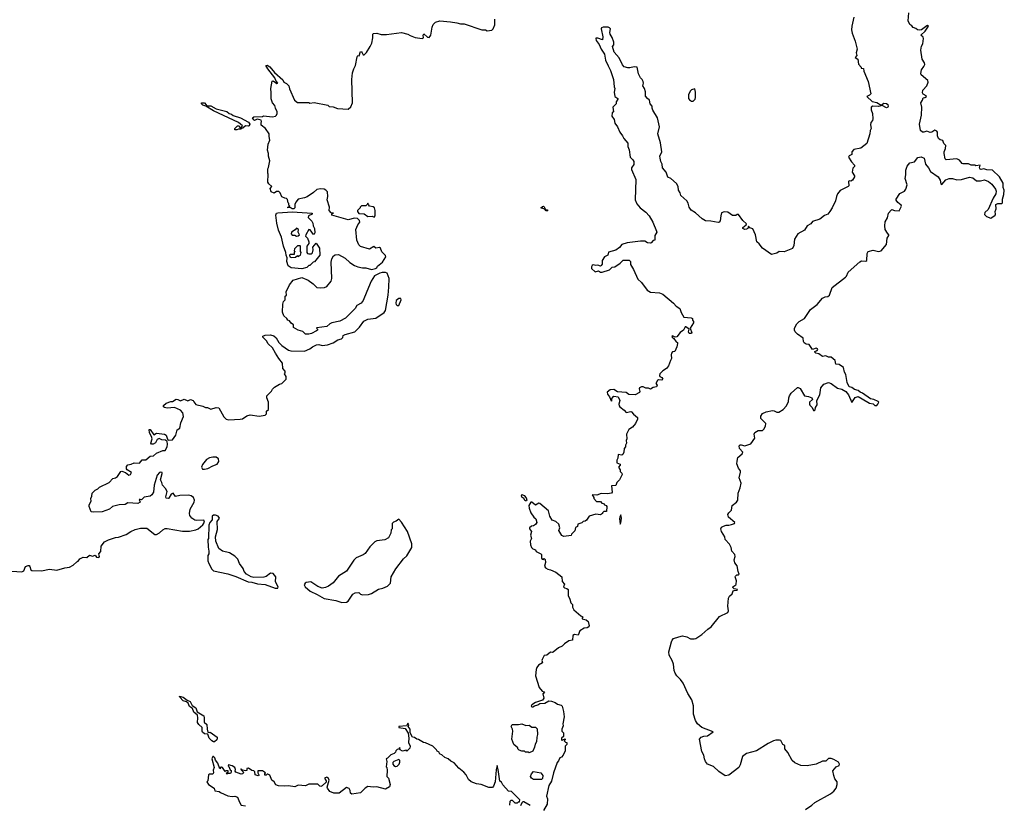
# Model space of a CAD drawing. Extents: x 2240384 to 2404287, y 351326 to 526670.
# Tile 262 of 309: x 2364840 to 2375886, y 415372 to 424188. Entities that reach past the tile are written whole.
import ezdxf

# ---------------------------------------------------------------- set-up
doc = ezdxf.new("R2010")
doc.units = 0

msp = doc.modelspace()

# ---------------------------------------------------------------- linework, layer by layer
at = {"layer": '0CON20XD'}
for points in [[(2366446, 419354), (2366472, 419355), (2366494, 419395), (2366500, 419425), (2366494, 419454), (2366475, 419468), (2366434, 419474), (2366405, 419487), (2366382, 419475), (2366365, 419440), (2366336, 419424), (2366320, 419425), (2366313, 419435), (2366326, 419486), (2366320, 419510), (2366295, 419550), (2366292, 419588), (2366305, 419588), (2366345, 419530), (2366375, 419547), (2366465, 419538), (2366485, 419526), (2366500, 419480), (2366511, 419471), (2366555, 419473), (2366590, 419525), (2366608, 419585), (2366638, 419605), (2366648, 419665), (2366677, 419735), (2366671, 419775), (2366645, 419806), (2366575, 419834), (2366495, 419830), (2366465, 419834), (2366453, 419845), (2366453, 419857), (2366484, 419886), (2366535, 419902), (2366555, 419902), (2366595, 419929), (2366615, 419926), (2366645, 419911), (2366685, 419928), (2366725, 419912), (2366756, 419926), (2366785, 419916), (2366795, 419900), (2366815, 419870), (2366895, 419851), (2366925, 419834), (2366946, 419836), (2366985, 419817), (2367045, 419837), (2367075, 419832), (2367130, 419730), (2367158, 419705), (2367185, 419696), (2367315, 419704), (2367340, 419710), (2367388, 419742), (2367425, 419754), (2367525, 419738), (2367595, 419748), (2367610, 419765), (2367610, 419795), (2367630, 419815), (2367630, 419895), (2367613, 419943), (2367612, 419968), (2367665, 420020), (2367675, 420040), (2367700, 420065), (2367753, 420097), (2367780, 420105), (2367818, 420142), (2367830, 420155), (2367830, 420185), (2367812, 420215), (2367820, 420225), (2367820, 420245), (2367792, 420275), (2367790, 420335), (2367746, 420386), (2367708, 420445), (2367678, 420505), (2367629, 420549), (2367610, 420585), (2367566, 420625), (2367566, 420635), (2367595, 420649), (2367655, 420650), (2367691, 420641), (2367716, 420616), (2367746, 420566), (2367782, 420532), (2367855, 420480), (2367881, 420471), (2368035, 420469), (2368095, 420494), (2368125, 420517), (2368171, 420539), (2368195, 420542), (2368235, 420532), (2368295, 420538), (2368357, 420563), (2368410, 420595), (2368450, 420605), (2368467, 420623), (2368470, 420645), (2368490, 420655), (2368600, 420685), (2368653, 420737), (2368702, 420805), (2368745, 420827), (2368835, 420839), (2368930, 420900), (2368944, 420925), (2368974, 421095), (2368982, 421185), (2368984, 421284), (2368963, 421343), (2368945, 421352), (2368905, 421350), (2368882, 421345), (2368822, 421315), (2368783, 421255), (2368734, 421136), (2368693, 421035), (2368670, 421005), (2368621, 420979), (2368602, 420945), (2368495, 420838), (2368430, 420805), (2368343, 420787), (2368320, 420775), (2368285, 420743), (2368175, 420730), (2368170, 420725), (2368180, 420715), (2368180, 420705), (2368170, 420695), (2368115, 420668), (2368085, 420660), (2368045, 420660), (2368017, 420687), (2367965, 420702), (2367910, 420735), (2367910, 420765), (2367884, 420784), (2367868, 420808), (2367850, 420815), (2367836, 420836), (2367802, 420865), (2367790, 420905), (2367792, 420995), (2367800, 421025), (2367817, 421043), (2367820, 421085), (2367832, 421098), (2367828, 421135), (2367866, 421214), (2367908, 421265), (2368005, 421293), (2368078, 421265), (2368132, 421225), (2368175, 421183), (2368215, 421177), (2368258, 421182), (2368285, 421192), (2368333, 421255), (2368343, 421283), (2368334, 421466), (2368342, 421505), (2368361, 421539), (2368381, 421549), (2368415, 421552), (2368491, 421511), (2368544, 421464), (2368595, 421430), (2368635, 421413), (2368685, 421403), (2368725, 421403), (2368785, 421384), (2368832, 421395), (2368845, 421403), (2368855, 421422), (2368912, 421465), (2368949, 421525), (2368942, 421542), (2368904, 421584), (2368889, 421625), (2368875, 421633), (2368835, 421622), (2368813, 421643), (2368765, 421612), (2368663, 421643), (2368645, 421660), (2368624, 421714), (2368612, 421835), (2368632, 421885), (2368657, 421915), (2368651, 421935), (2368628, 421958), (2368595, 421961), (2368525, 421940), (2368340, 421995), (2368342, 422008), (2368360, 422015), (2368335, 422020), (2368310, 422045), (2368316, 422084), (2368291, 422165), (2368297, 422205), (2368292, 422255), (2368276, 422276), (2368255, 422284), (2368215, 422291), (2368175, 422283), (2368135, 422247), (2368065, 422200), (2368035, 422188), (2367965, 422172), (2367939, 422141), (2367928, 422112), (2367927, 422075), (2367915, 422064), (2367895, 422067), (2367875, 422080), (2367850, 422075), (2367850, 422085), (2367870, 422095), (2367860, 422105), (2367860, 422125), (2367853, 422133), (2367845, 422170), (2367835, 422180), (2367813, 422183), (2367781, 422201), (2367763, 422243), (2367748, 422258), (2367720, 422260), (2367695, 422240), (2367662, 422255), (2367650, 422295), (2367670, 422315), (2367634, 422344), (2367623, 422365), (2367628, 422455), (2367622, 422465), (2367622, 422515), (2367632, 422528), (2367648, 422605), (2367630, 422655), (2367630, 422685), (2367620, 422725), (2367628, 422792), (2367648, 422835), (2367638, 422875), (2367638, 422905), (2367596, 422966), (2367550, 423005), (2367548, 423025), (2367553, 423045), (2367549, 423059), (2367505, 423070), (2367475, 423058), (2367465, 423062), (2367452, 423085), (2367465, 423098), (2367565, 423102), (2367575, 423108), (2367675, 423098), (2367710, 423105), (2367720, 423115), (2367730, 423135), (2367728, 423155), (2367708, 423195), (2367702, 423225), (2367678, 423255), (2367661, 423301), (2367663, 423367), (2367658, 423415), (2367672, 423498), (2367685, 423500), (2367725, 423470), (2367736, 423474), (2367714, 423504), (2367702, 423535), (2367625, 423636), (2367602, 423675), (2367615, 423677), (2367645, 423657), (2367697, 423595), (2367792, 423512), (2367805, 423488), (2367833, 423473), (2367860, 423445), (2367865, 423410), (2367923, 423285), (2367955, 423260), (2368085, 423258), (2368095, 423252), (2368145, 423258), (2368297, 423227), (2368313, 423213), (2368355, 423210), (2368405, 423190), (2368525, 423182), (2368555, 423210), (2368573, 423255), (2368566, 423515), (2368575, 423590), (2368587, 423635), (2368608, 423675), (2368625, 423770), (2368635, 423787), (2368647, 423783), (2368665, 423830), (2368675, 423828), (2368681, 423815), (2368695, 423792), (2368705, 423792), (2368730, 423820), (2368773, 423885), (2368790, 423925), (2368802, 423985), (2368802, 424025), (2368808, 424032), (2368845, 424038), (2368895, 424023), (2368955, 424023), (2369125, 424042), (2369195, 424026), (2369219, 424009), (2369275, 423987), (2369355, 423977), (2369372, 423985), (2369368, 424015), (2369375, 424027), (2369415, 423993), (2369432, 423988), (2369451, 424015), (2369466, 424105), (2369478, 424132), (2369505, 424160), (2369555, 424173), (2369674, 424164), (2369743, 424153), (2369785, 424140), (2369825, 424140), (2370025, 424072), (2370065, 424072), (2370085, 424062), (2370135, 424070), (2370150, 424085), (2370172, 424128), (2370172, 424195)], [(2374197, 424215), (2374175, 424115), (2374173, 424075), (2374180, 424035), (2374214, 423945), (2374234, 423855), (2374224, 423815), (2374230, 423785), (2374212, 423765), (2374244, 423745), (2374250, 423690), (2374280, 423655), (2374280, 423645), (2374305, 423640), (2374310, 423610), (2374359, 423495), (2374388, 423355), (2374375, 423339), (2374343, 423325), (2374405, 423270), (2374455, 423259), (2374505, 423230), (2374535, 423251), (2374565, 423248), (2374578, 423235), (2374584, 423215), (2374579, 423205), (2374565, 423200), (2374515, 423224), (2374476, 423214), (2374412, 423218), (2374393, 423207), (2374391, 423175), (2374409, 423135), (2374412, 423075), (2374406, 423055), (2374390, 423035), (2374386, 423006), (2374393, 422967), (2374380, 422945), (2374378, 422905), (2374345, 422798), (2374275, 422746), (2374199, 422731), (2374177, 422705), (2374175, 422673), (2374145, 422659), (2374139, 422645), (2374171, 422591), (2374207, 422555), (2374205, 422540), (2374188, 422522), (2374180, 422475), (2374204, 422435), (2374204, 422425), (2374182, 422385), (2374165, 422376), (2374145, 422378), (2374138, 422372), (2374141, 422325), (2374135, 422317), (2374045, 422269), (2374015, 422235), (2374002, 422205), (2373994, 422155), (2373956, 422075), (2373927, 422035)], [(2374781, 422499), (2374798, 422545), (2374825, 422580), (2374879, 422591), (2374915, 422643), (2374955, 422647), (2374988, 422635), (2375003, 422565), (2375036, 422526), (2375059, 422485), (2375145, 422425), (2375167, 422387), (2375174, 422345), (2375185, 422340), (2375230, 422390), (2375266, 422404), (2375304, 422406), (2375355, 422390), (2375405, 422394), (2375495, 422420), (2375532, 422412), (2375575, 422381), (2375618, 422378), (2375665, 422390), (2375710, 422370), (2375745, 422343), (2375786, 422286), (2375794, 422265), (2375792, 422235), (2375762, 422185), (2375705, 422058), (2375666, 422025), (2375665, 422000), (2375685, 421980), (2375735, 421962), (2375745, 421969), (2375782, 421995), (2375787, 422005), (2375783, 422035), (2375793, 422065), (2375790, 422115), (2375814, 422126), (2375855, 422126), (2375866, 422134), (2375866, 422175), (2375881, 422225), (2375886, 422275), (2375873, 422305), (2375872, 422355), (2375833, 422425), (2375755, 422500), (2375691, 422501), (2375655, 422513), (2375625, 422506), (2375615, 422510), (2375608, 422525), (2375616, 422556), (2375566, 422546), (2375554, 422554), (2375515, 422556), (2375485, 422570), (2375425, 422569), (2375412, 422575), (2375383, 422613), (2375355, 422626), (2375233, 422615), (2375224, 422625), (2375210, 422685), (2375210, 422705), (2375227, 422743), (2375229, 422775), (2375209, 422799), (2375195, 422832), (2375165, 422839), (2375149, 422855), (2375136, 422885), (2375136, 422925), (2375128, 422938), (2375105, 422949), (2375074, 422926), (2375055, 422920), (2375016, 422936), (2374985, 422924), (2374968, 422925), (2374946, 422946), (2374934, 423015), (2374957, 423115), (2374960, 423205), (2374948, 423255), (2374968, 423285), (2374975, 423310), (2374995, 423313), (2375013, 423325), (2375010, 423335), (2374975, 423350), (2374970, 423365), (2374972, 423395), (2375017, 423445), (2375031, 423485), (2375027, 423505), (2374955, 423568), (2374948, 423585), (2374957, 423625), (2374985, 423662), (2374993, 423685), (2374992, 423705), (2374963, 423745), (2374948, 423845), (2374958, 423892), (2374972, 423915), (2374980, 423975), (2374975, 423990), (2374950, 424015), (2375000, 424060), (2375036, 424115), (2375025, 424121), (2375015, 424118), (2374956, 424074), (2374935, 424070), (2374913, 424073), (2374895, 424090), (2374865, 424100), (2374849, 424119), (2374825, 424133), (2374807, 424175), (2374816, 424266)], [(2373927, 422035), (2373905, 422007), (2373870, 421990), (2373815, 421951), (2373735, 421922), (2373714, 421895), (2373675, 421875), (2373644, 421825), (2373570, 421785), (2373534, 421725), (2373526, 421655), (2373510, 421620), (2373415, 421582), (2373360, 421585), (2373335, 421568), (2373275, 421553), (2373175, 421622), (2373134, 421674), (2373109, 421695), (2373094, 421775), (2373065, 421840), (2373032, 421852), (2373015, 421870), (2373010, 421845), (2372995, 421837), (2372975, 421834), (2372953, 421845), (2372954, 421855), (2372990, 421885), (2372992, 421895), (2372952, 421935), (2372905, 422000), (2372888, 422002), (2372875, 421992), (2372835, 421992), (2372785, 422026), (2372745, 422033), (2372715, 422020), (2372707, 421987), (2372698, 421932), (2372686, 421915), (2372677, 421913), (2372595, 421928), (2372535, 421930), (2372495, 421953), (2372420, 422020), (2372372, 422052), (2372351, 422085), (2372340, 422130), (2372326, 422156), (2372256, 422215), (2372251, 422245), (2372231, 422275), (2372226, 422316), (2372209, 422349), (2372145, 422406), (2372110, 422420), (2372093, 422475), (2372050, 422525), (2372049, 422565), (2372034, 422595), (2372024, 422634), (2372023, 422655), (2372044, 422705), (2372030, 422805), (2371998, 422905), (2372019, 422985), (2371994, 423085), (2371942, 423172), (2371935, 423195), (2371936, 423216), (2371914, 423245), (2371906, 423285), (2371882, 423302), (2371859, 423329), (2371859, 423379), (2371851, 423415), (2371829, 423445), (2371838, 423475), (2371834, 423495), (2371825, 423517), (2371804, 423534), (2371781, 423581), (2371767, 423655), (2371735, 423660), (2371685, 423646), (2371664, 423646), (2371620, 423660), (2371602, 423682), (2371565, 423761), (2371510, 423825), (2371490, 423885), (2371504, 423906), (2371504, 423935), (2371487, 423987), (2371466, 424025), (2371461, 424045), (2371467, 424085), (2371455, 424097), (2371443, 424103), (2371385, 424103), (2371368, 424095), (2371362, 424085), (2371382, 423995), (2371378, 423962), (2371325, 423980), (2371305, 423980), (2371302, 423975), (2371308, 423955), (2371341, 423911), (2371364, 423855), (2371399, 423799), (2371412, 423735), (2371440, 423670), (2371468, 423618), (2371502, 423515), (2371509, 423435), (2371516, 423415), (2371509, 423375), (2371518, 423325), (2371550, 423305), (2371550, 423295), (2371533, 423267), (2371530, 423245), (2371493, 423205), (2371500, 423155), (2371488, 423142), (2371482, 423105), (2371508, 423068), (2371517, 423025), (2371546, 422986), (2371571, 422925), (2371604, 422884), (2371617, 422855), (2371662, 422802), (2371663, 422765), (2371679, 422729), (2371690, 422645), (2371720, 422615), (2371728, 422595), (2371728, 422562), (2371704, 422525), (2371704, 422505), (2371753, 422395), (2371743, 422165), (2371762, 422122), (2371800, 422075), (2371865, 422026), (2371902, 421985), (2371942, 421915), (2371984, 421815), (2371986, 421804), (2371966, 421765), (2371966, 421714), (2371945, 421710), (2371926, 421685), (2371915, 421681), (2371884, 421684), (2371852, 421702), (2371805, 421703), (2371655, 421682), (2371595, 421666), (2371568, 421632), (2371528, 421602), (2371445, 421578), (2371437, 421545), (2371402, 421525), (2371374, 421486), (2371374, 421445), (2371365, 421428), (2371355, 421422), (2371325, 421432), (2371305, 421428), (2371275, 421438), (2371261, 421429), (2371256, 421414), (2371256, 421395), (2371295, 421357), (2371335, 421368), (2371355, 421356), (2371375, 421354), (2371455, 421381), (2371485, 421410), (2371518, 421415), (2371576, 421455), (2371611, 421489), (2371678, 421488), (2371691, 421475), (2371691, 421441), (2371725, 421385), (2371775, 421277), (2371817, 421237), (2371881, 421151), (2371915, 421129), (2372016, 421124), (2372055, 421106), (2372175, 421006), (2372205, 420973), (2372245, 420948), (2372261, 420901), (2372291, 420851), (2372373, 420843), (2372388, 420835), (2372388, 420815), (2372400, 420800), (2372399, 420785), (2372362, 420725), (2372379, 420675), (2372375, 420667), (2372350, 420665), (2372344, 420685), (2372350, 420715), (2372315, 420740), (2372305, 420740), (2372286, 420704), (2372251, 420679), (2372211, 420629), (2372195, 420626), (2372165, 420640), (2372157, 420635), (2372159, 420625), (2372179, 420609), (2372204, 420574), (2372218, 420565), (2372220, 420555), (2372212, 420515), (2372188, 420465), (2372165, 420460), (2372153, 420447), (2372148, 420425), (2372152, 420385), (2372142, 420365), (2372118, 420305), (2372095, 420272), (2372054, 420246), (2372020, 420215), (2372018, 420195), (2372022, 420185), (2372045, 420172), (2372056, 420155), (2372045, 420141), (2372005, 420148), (2371995, 420138), (2371978, 420105), (2371992, 420085), (2371985, 420068), (2371945, 420060), (2371915, 420042), (2371895, 420054), (2371865, 420052), (2371835, 420068), (2371814, 420066), (2371795, 420058), (2371788, 420045), (2371796, 420015), (2371793, 420005), (2371745, 419978), (2371672, 419982), (2371644, 420004), (2371545, 420011), (2371507, 420037), (2371465, 420033), (2371431, 420009), (2371434, 419985), (2371456, 419955), (2371475, 419912), (2371486, 419914), (2371480, 419925), (2371482, 419935), (2371505, 419962), (2371554, 419954), (2371571, 419915), (2371562, 419875), (2371564, 419855), (2371571, 419845), (2371623, 419805), (2371645, 419778), (2371695, 419790), (2371705, 419787), (2371725, 419760), (2371772, 419722), (2371772, 419705), (2371748, 419655), (2371713, 419617), (2371675, 419588), (2371648, 419535), (2371650, 419485), (2371643, 419465), (2371648, 419435), (2371638, 419415), (2371637, 419393), (2371622, 419375), (2371618, 419335), (2371605, 419310), (2371595, 419302), (2371555, 419310), (2371552, 419268), (2371538, 419245), (2371540, 419215), (2371575, 419200), (2371575, 419190), (2371558, 419165), (2371577, 419137), (2371578, 419118), (2371595, 419100), (2371598, 419085), (2371568, 419025), (2371540, 418995), (2371529, 418961), (2371480, 418955), (2371486, 418884), (2371478, 418875), (2371435, 418867), (2371365, 418869), (2371315, 418852), (2371262, 418855), (2371280, 418825), (2371280, 418815), (2371312, 418782), (2371355, 418780), (2371372, 418762), (2371388, 418758), (2371402, 418742), (2371418, 418738), (2371427, 418725), (2371425, 418670), (2371392, 418668), (2371380, 418655), (2371380, 418645), (2371357, 418633), (2371305, 418638), (2371230, 418615), (2371199, 418571), (2371185, 418560), (2371163, 418557), (2371145, 418540), (2371100, 418525), (2371098, 418502), (2371075, 418490), (2371068, 418452), (2371030, 418415), (2371025, 418400), (2370945, 418390), (2370921, 418401), (2370890, 418455), (2370898, 418485), (2370890, 418525), (2370855, 418558), (2370815, 418570), (2370788, 418618), (2370772, 418675), (2370677, 418757), (2370665, 418762), (2370625, 418740), (2370585, 418772), (2370575, 418772), (2370552, 418735), (2370556, 418706), (2370576, 418655), (2370607, 418607), (2370630, 418585), (2370642, 418545), (2370628, 418522), (2370605, 418508), (2370580, 418505), (2370560, 418485), (2370560, 418475), (2370580, 418445), (2370570, 418405), (2370580, 418365), (2370568, 418335), (2370570, 418295), (2370583, 418263), (2370595, 418250), (2370625, 418240), (2370635, 418220), (2370688, 418195), (2370693, 418185), (2370693, 418145), (2370700, 418135), (2370715, 418132), (2370725, 418140), (2370735, 418130), (2370740, 418095), (2370728, 418055), (2370740, 418035), (2370765, 418020), (2370795, 418016), (2370855, 417988), (2370922, 417935), (2370927, 417885), (2370952, 417855), (2370942, 417825), (2370951, 417811), (2370980, 417805), (2370992, 417795), (2370992, 417725), (2371012, 417685), (2371023, 417643), (2371040, 417625), (2371042, 417595), (2371058, 417565), (2371135, 417498), (2371158, 417488), (2371150, 417475), (2371152, 417465), (2371194, 417454), (2371216, 417435), (2371228, 417385), (2371219, 417371), (2371207, 417363), (2371172, 417358), (2371125, 417328), (2371105, 417280), (2371065, 417288), (2371045, 417278), (2371040, 417225), (2371002, 417218), (2370952, 417185), (2370925, 417158), (2370885, 417138), (2370825, 417092), (2370815, 417088), (2370795, 417090), (2370755, 417057), (2370725, 417052), (2370701, 417009), (2370698, 416995), (2370705, 416970), (2370660, 416945), (2370642, 416918), (2370634, 416895), (2370628, 416825), (2370668, 416695), (2370701, 416651), (2370720, 416645), (2370728, 416635), (2370708, 416622), (2370720, 416575), (2370707, 416553), (2370625, 416524), (2370585, 416501), (2370578, 416485), (2370585, 416476), (2370595, 416476), (2370615, 416488), (2370652, 416498), (2370674, 416516), (2370732, 416518), (2370775, 416543), (2370805, 416540), (2370848, 416525), (2370875, 416508), (2370915, 416497), (2370927, 416485), (2370942, 416425), (2370948, 416365), (2370933, 416285), (2370938, 416265), (2370923, 416225), (2370922, 416205), (2370940, 416185), (2370940, 416145), (2370920, 416125), (2370920, 416105), (2370925, 416100), (2370932, 416108), (2370958, 416118), (2370960, 416105), (2370950, 416095), (2370962, 416082), (2370978, 416078), (2370980, 416055), (2370960, 416035), (2370958, 415985), (2370938, 415935), (2370917, 415913)], [(2372395, 423273), (2372417, 423295), (2372420, 423315), (2372422, 423375), (2372415, 423410), (2372375, 423400), (2372360, 423385), (2372342, 423345), (2372343, 423305), (2372355, 423288), (2372375, 423273), (2372395, 423273)], [(2367275, 422950), (2367255, 422950), (2367254, 422965), (2367285, 422996), (2367302, 422995), (2367315, 422970), (2367330, 422970), (2367330, 422985), (2367340, 422995), (2367296, 423035), (2367014, 423164), (2366928, 423218), (2366895, 423229), (2366879, 423245), (2366880, 423255), (2366915, 423256), (2366940, 423220), (2366985, 423220), (2367045, 423189), (2367165, 423158), (2367191, 423135), (2367215, 423127), (2367235, 423112), (2367318, 423088), (2367407, 423037), (2367423, 423015), (2367415, 422998), (2367405, 422992), (2367375, 422998), (2367345, 422970), (2367330, 422970), (2367325, 422960), (2367295, 422960), (2367275, 422950)], [(2373654, 415326), (2373728, 415375), (2373760, 415405), (2373935, 415500), (2373975, 415532), (2374000, 415565), (2374012, 415605), (2374010, 415635), (2373985, 415670), (2373972, 415705), (2373963, 415757), (2374000, 415805), (2374033, 415817), (2374038, 415835), (2374026, 415856), (2373975, 415886), (2373945, 415899), (2373915, 415899), (2373885, 415869), (2373845, 415869), (2373775, 415832), (2373675, 415816), (2373605, 415820), (2373535, 415849), (2373506, 415875), (2373457, 415965), (2373424, 416004), (2373423, 416015), (2373424, 416044), (2373402, 416055), (2373378, 416098), (2373364, 416104), (2373324, 416104), (2373295, 416096), (2373235, 416064), (2373106, 415984), (2372992, 415955), (2372949, 415921), (2372922, 415825), (2372908, 415795), (2372795, 415709), (2372755, 415703), (2372685, 415753), (2372625, 415809), (2372557, 415835), (2372534, 415864), (2372522, 415892), (2372514, 415935), (2372492, 415975), (2372467, 416115), (2372487, 416135), (2372515, 416148), (2372555, 416152), (2372620, 416195), (2372494, 416244), (2372445, 416288), (2372433, 416305), (2372420, 416325), (2372399, 416395), (2372398, 416488), (2372379, 416555), (2372335, 416625), (2372285, 416743), (2372255, 416782), (2372213, 416823), (2372194, 416854), (2372183, 416885), (2372174, 416955), (2372161, 416995), (2372125, 417055), (2372122, 417095), (2372151, 417205), (2372158, 417225), (2372176, 417244), (2372235, 417263), (2372275, 417272), (2372325, 417262), (2372365, 417240), (2372405, 417240), (2372426, 417244), (2372493, 417287), (2372561, 417349), (2372598, 417375), (2372691, 417489), (2372783, 417537), (2372790, 417555), (2372786, 417605), (2372792, 417695), (2372803, 417717), (2372834, 417746), (2372845, 417777), (2372855, 417784), (2372888, 417785), (2372892, 417795), (2372855, 417800), (2372840, 417815), (2372841, 417825), (2372873, 417845), (2372879, 417855), (2372881, 417891), (2372867, 417935), (2372869, 417945), (2372885, 417959), (2372905, 417958), (2372912, 417965), (2372900, 417995), (2372890, 418060), (2372862, 418092), (2372856, 418125), (2372866, 418164), (2372864, 418185), (2372830, 418225), (2372822, 418265), (2372804, 418304), (2372754, 418354), (2372750, 418385), (2372712, 418445), (2372704, 418475), (2372715, 418492), (2372735, 418505), (2372765, 418515), (2372795, 418515), (2372825, 418522), (2372858, 418535), (2372863, 418545), (2372792, 418605), (2372784, 418635), (2372795, 418654), (2372826, 418685), (2372832, 418735), (2372882, 418775), (2372898, 418795), (2372900, 418875), (2372924, 418934), (2372934, 418985), (2372911, 419045), (2372925, 419110), (2372927, 419125), (2372905, 419156), (2372887, 419205), (2372888, 419235), (2372897, 419273), (2372944, 419315), (2372951, 419335), (2372916, 419375), (2372913, 419407), (2372923, 419417), (2372935, 419417), (2372975, 419404), (2373042, 419428), (2373088, 419492), (2373081, 419535), (2373089, 419555), (2373125, 419577), (2373175, 419578), (2373188, 419592), (2373206, 419625), (2373212, 419655), (2373153, 419713), (2373155, 419740), (2373175, 419767), (2373215, 419788), (2373285, 419801), (2373305, 419799), (2373335, 419782), (2373355, 419782), (2373405, 419812), (2373444, 419855), (2373464, 419905), (2373467, 419945), (2373475, 419968), (2373496, 419995), (2373565, 420059), (2373575, 420060), (2373595, 420048), (2373646, 419966), (2373689, 419959), (2373728, 419945), (2373733, 419925), (2373702, 419895), (2373700, 419875), (2373705, 419862), (2373732, 419835), (2373744, 419804), (2373757, 419803), (2373765, 419810), (2373768, 419835), (2373787, 419865), (2373782, 419915), (2373815, 419978), (2373828, 420055), (2373863, 420097), (2373915, 420118), (2373945, 420107), (2374015, 420052), (2374065, 420042), (2374107, 420017), (2374138, 419978), (2374175, 419892), (2374212, 419948), (2374245, 419959), (2374355, 419894), (2374375, 419884), (2374415, 419878), (2374435, 419860), (2374455, 419860), (2374468, 419872), (2374478, 419895), (2374470, 419905), (2374422, 419925), (2374383, 419933), (2374295, 419998), (2374268, 420008), (2374245, 420027), (2374205, 420036), (2374175, 420059), (2374145, 420069), (2374123, 420115), (2374108, 420208), (2374095, 420234), (2374081, 420285), (2374035, 420317), (2373995, 420321), (2373987, 420365), (2373945, 420401), (2373915, 420400), (2373885, 420414), (2373845, 420408), (2373805, 420438), (2373770, 420445), (2373761, 420455), (2373762, 420465), (2373787, 420475), (2373793, 420485), (2373790, 420495), (2373775, 420500), (2373735, 420488), (2373695, 420542), (2373665, 420547), (2373640, 420560), (2373632, 420575), (2373630, 420615), (2373565, 420658), (2373540, 420685), (2373531, 420705), (2373534, 420725), (2373558, 420775), (2373585, 420802), (2373645, 420834), (2373710, 420935), (2373785, 420990), (2373848, 421062), (2373875, 421076), (2373908, 421082), (2373924, 421095), (2373955, 421184), (2374103, 421297), (2374115, 421310), (2374134, 421355), (2374265, 421469), (2374285, 421480), (2374332, 421478), (2374343, 421485), (2374346, 421565), (2374358, 421585), (2374415, 421601), (2374475, 421587), (2374505, 421593), (2374564, 421665), (2374571, 421735), (2374592, 421765), (2374592, 421775), (2374575, 421791), (2374548, 421835), (2374544, 421875), (2374551, 421919), (2374576, 421964), (2374585, 422015), (2374615, 422052), (2374625, 422059), (2374655, 422048), (2374705, 422042), (2374733, 422095), (2374728, 422108), (2374693, 422135), (2374674, 422164), (2374673, 422175), (2374713, 422237), (2374765, 422262), (2374780, 422285), (2374796, 422335), (2374772, 422405), (2374782, 422445), (2374781, 422499)], [(2368815, 421973), (2368827, 421985), (2368829, 422045), (2368821, 422075), (2368805, 422087), (2368766, 422096), (2368752, 422112), (2368745, 422130), (2368738, 422112), (2368725, 422100), (2368675, 422100), (2368660, 422085), (2368660, 422075), (2368630, 422045), (2368630, 422035), (2368645, 422012), (2368705, 422009), (2368745, 421980), (2368794, 421984), (2368815, 421973)], [(2370765, 422044), (2370745, 422044), (2370730, 422060), (2370687, 422075), (2370705, 422093), (2370715, 422094), (2370725, 422086), (2370738, 422058), (2370758, 422055), (2370765, 422044)], [(2368005, 421392), (2367885, 421402), (2367852, 421425), (2367838, 421475), (2367840, 421515), (2367828, 421545), (2367826, 421576), (2367800, 421645), (2367776, 421746), (2367742, 421825), (2367724, 421904), (2367712, 421995), (2367720, 422015), (2367735, 422022), (2367895, 422033), (2368120, 422015), (2368120, 422005), (2368080, 421985), (2368078, 421968), (2368118, 421925), (2368128, 421905), (2368132, 421875), (2368148, 421845), (2368152, 421795), (2368145, 421780), (2368135, 421778), (2368099, 421829), (2368085, 421832), (2368049, 421775), (2368048, 421758), (2368070, 421735), (2368083, 421693), (2368082, 421675), (2368063, 421645), (2368062, 421575), (2368070, 421565), (2368085, 421560), (2368115, 421560), (2368125, 421570), (2368133, 421605), (2368130, 421635), (2368165, 421680), (2368202, 421625), (2368208, 421545), (2368148, 421472), (2368132, 421468), (2368095, 421430), (2368085, 421430), (2368062, 421408), (2368005, 421392)], [(2367947, 421757), (2367965, 421762), (2367978, 421775), (2367963, 421805), (2367967, 421835), (2367945, 421850), (2367929, 421831), (2367888, 421805), (2367884, 421785), (2367895, 421770), (2367925, 421770), (2367947, 421757)], [(2367885, 421518), (2367935, 421522), (2367955, 421540), (2367965, 421530), (2367990, 421545), (2367998, 421575), (2367990, 421585), (2367990, 421645), (2367985, 421650), (2367955, 421650), (2367922, 421618), (2367920, 421595), (2367930, 421585), (2367920, 421575), (2367918, 421552), (2367875, 421552), (2367868, 421545), (2367870, 421525), (2367885, 421518)], [(2369095, 420982), (2369118, 421045), (2369115, 421060), (2369095, 421058), (2369062, 421035), (2369058, 421005), (2369065, 420990), (2369075, 420982), (2369095, 420982)], [(2364695, 418002), (2364865, 417990), (2364885, 418002), (2364905, 418050), (2364935, 418062), (2364945, 418062), (2364955, 418050), (2364966, 418016), (2364977, 418007), (2365085, 418002), (2365175, 418020), (2365255, 418012), (2365345, 418038), (2365397, 418043), (2365440, 418065), (2365480, 418105), (2365495, 418110), (2365514, 418136), (2365553, 418157), (2365595, 418152), (2365623, 418177), (2365655, 418168), (2365685, 418180), (2365702, 418155), (2365729, 418151), (2365736, 418165), (2365728, 418195), (2365749, 418221), (2365755, 418280), (2365791, 418329), (2365835, 418352), (2365914, 418376), (2365949, 418381), (2366035, 418410), (2366085, 418443), (2366134, 418466), (2366195, 418480), (2366265, 418482), (2366355, 418410), (2366375, 418410), (2366409, 418431), (2366445, 418462), (2366473, 418477), (2366495, 418478), (2366665, 418450), (2366745, 418448), (2366815, 418462), (2366844, 418476), (2366895, 418520), (2366912, 418548), (2366905, 418570), (2366825, 418567), (2366805, 418573), (2366770, 418595), (2366747, 418625), (2366744, 418645), (2366754, 418695), (2366799, 418775), (2366802, 418795), (2366791, 418825), (2366765, 418844), (2366735, 418852), (2366635, 418849), (2366587, 418837), (2366563, 418873), (2366541, 418865), (2366515, 418818), (2366505, 418813), (2366485, 418820), (2366478, 418835), (2366494, 418895), (2366477, 418927), (2366441, 418965), (2366436, 418995), (2366420, 419025), (2366440, 419095), (2366438, 419105), (2366425, 419112), (2366408, 419105), (2366383, 419077), (2366348, 418965), (2366340, 418885), (2366323, 418855), (2366305, 418842), (2366235, 418830), (2366205, 418798), (2366190, 418805), (2366180, 418805), (2366190, 418775), (2366165, 418757), (2366055, 418767), (2366025, 418748), (2365956, 418744), (2365880, 418725), (2365846, 418694), (2365765, 418664), (2365665, 418660), (2365642, 418665), (2365618, 418725), (2365618, 418745), (2365640, 418785), (2365638, 418815), (2365649, 418841), (2365653, 418875), (2365685, 418907), (2365718, 418925), (2365735, 418942), (2365845, 418993), (2365885, 419041), (2365915, 419048), (2365938, 419062), (2365975, 419118), (2365985, 419120), (2366028, 419108), (2366065, 419078), (2366082, 419085), (2366094, 419105), (2366047, 419135), (2366038, 419148), (2366039, 419175), (2366055, 419193), (2366090, 419200), (2366125, 419216), (2366185, 419213), (2366215, 419247), (2366255, 419248), (2366305, 419288), (2366340, 419295), (2366375, 419324), (2366446, 419354)], [(2366915, 419143), (2366950, 419150), (2367005, 419183), (2367055, 419200), (2367075, 419230), (2367070, 419260), (2367045, 419277), (2367005, 419279), (2366968, 419272), (2366935, 419253), (2366890, 419195), (2366880, 419165), (2366890, 419145), (2366915, 419143)], [(2370525, 418788), (2370510, 418790), (2370496, 418816), (2370475, 418828), (2370470, 418845), (2370475, 418860), (2370498, 418848), (2370521, 418821), (2370529, 418795), (2370525, 418788)], [(2367735, 417810), (2367740, 417825), (2367711, 417881), (2367712, 417935), (2367684, 417974), (2367655, 417976), (2367605, 417940), (2367578, 417932), (2367465, 417930), (2367436, 417936), (2367386, 417966), (2367358, 417995), (2367348, 418028), (2367306, 418085), (2367286, 418135), (2367255, 418167), (2367195, 418204), (2367115, 418222), (2367074, 418254), (2367041, 418335), (2367036, 418385), (2367060, 418465), (2367057, 418555), (2367082, 418595), (2367066, 418616), (2367035, 418626), (2367015, 418626), (2367000, 418615), (2366998, 418575), (2366973, 418547), (2366962, 418515), (2366958, 418365), (2366952, 418355), (2366953, 418267), (2366962, 418225), (2366962, 418195), (2366952, 418175), (2366952, 418115), (2366962, 418085), (2366995, 418020), (2367013, 418003), (2367175, 417970), (2367265, 417939), (2367405, 417880), (2367446, 417876), (2367506, 417856), (2367595, 417848), (2367705, 417810), (2367735, 417810)], [(2368455, 417647), (2368505, 417653), (2368525, 417662), (2368577, 417743), (2368605, 417758), (2368645, 417760), (2368665, 417740), (2368685, 417732), (2368755, 417738), (2368785, 417748), (2368865, 417798), (2368915, 417808), (2368968, 417832), (2369000, 417865), (2369008, 417935), (2369058, 418025), (2369144, 418136), (2369185, 418172), (2369238, 418265), (2369240, 418305), (2369189, 418445), (2369125, 418551), (2369095, 418582), (2369065, 418560), (2369035, 418550), (2369020, 418535), (2369020, 418475), (2369008, 418462), (2369002, 418425), (2368976, 418374), (2368935, 418351), (2368845, 418338), (2368825, 418328), (2368769, 418271), (2368715, 418196), (2368695, 418182), (2368615, 418148), (2368587, 418123), (2368505, 418001), (2368415, 417944), (2368355, 417870), (2368305, 417830), (2368270, 417815), (2368235, 417810), (2368185, 417828), (2368105, 417878), (2368055, 417872), (2368042, 417865), (2368032, 417845), (2368044, 417824), (2368098, 417775), (2368178, 417738), (2368254, 417694), (2368385, 417670), (2368455, 417647)], [(2371575, 418528), (2371585, 418543), (2371592, 418595), (2371585, 418632), (2371572, 418608), (2371568, 418585), (2371575, 418528)], [(2367013, 416083), (2366994, 416094), (2366967, 416127), (2366949, 416169), (2366915, 416175), (2366892, 416192), (2366886, 416205), (2366886, 416246), (2366849, 416279), (2366835, 416301), (2366840, 416355), (2366833, 416383), (2366795, 416417), (2366779, 416459), (2366745, 416479), (2366729, 416519), (2366712, 416532), (2366673, 416543), (2366635, 416584), (2366633, 416597), (2366674, 416585), (2366720, 416550), (2366751, 416535), (2366775, 416491), (2366815, 416465), (2366832, 416422), (2366904, 416375), (2366910, 416355), (2366908, 416305), (2366938, 416278), (2366942, 416225), (2366952, 416192), (2366965, 416189), (2366975, 416193), (2367055, 416135), (2367057, 416125), (2367050, 416105), (2367025, 416084), (2367013, 416083)], [(2370338, 415372), (2370342, 415418), (2370355, 415430), (2370365, 415430), (2370395, 415400), (2370425, 415400), (2370435, 415410), (2370448, 415412), (2370450, 415435), (2370358, 415528), (2370325, 415530), (2370262, 415602), (2370245, 415632), (2370225, 415642), (2370209, 415775), (2370195, 415820), (2370185, 415770), (2370175, 415635), (2370155, 415588), (2370145, 415572), (2370135, 415570), (2370103, 415573), (2370017, 415607), (2369965, 415612), (2369904, 415634), (2369875, 415662), (2369848, 415715), (2369823, 415743), (2369765, 415788), (2369715, 415848), (2369676, 415866), (2369647, 415895), (2369608, 415908), (2369577, 415937), (2369558, 415945), (2369548, 415955), (2369545, 415970), (2369525, 415980), (2369516, 415996), (2369474, 416034), (2369392, 416072), (2369370, 416075), (2369315, 416112), (2369294, 416114), (2369271, 416131), (2369245, 416138), (2369220, 416185), (2369222, 416225), (2369200, 416255), (2369207, 416275), (2369195, 416292), (2369180, 416265), (2369095, 416256), (2369092, 416245), (2369165, 416232), (2369200, 416180), (2369206, 416125), (2369203, 416075), (2369222, 416035), (2369215, 416012), (2369185, 415980), (2369175, 415990), (2369135, 415978), (2369110, 415995), (2369105, 416020), (2369088, 416002), (2369075, 416000), (2369060, 415985), (2369055, 415970), (2369040, 415955), (2369005, 415940), (2368965, 415900), (2368950, 415895), (2368960, 415865), (2368950, 415805), (2368958, 415795), (2368962, 415765), (2368958, 415695), (2368978, 415675), (2368997, 415605), (2368989, 415581), (2368945, 415553), (2368845, 415580), (2368805, 415577), (2368747, 415583), (2368715, 415563), (2368665, 415511), (2368568, 415498), (2368550, 415510), (2368547, 415537), (2368535, 415562), (2368505, 415570), (2368425, 415510), (2368365, 415509), (2368320, 415525), (2368292, 415565), (2368290, 415575), (2368312, 415655), (2368301, 415681), (2368286, 415686), (2368260, 415675), (2368279, 415645), (2368278, 415632), (2368235, 415590), (2368218, 415582), (2368208, 415585), (2368185, 415610), (2368085, 415609), (2368045, 415592), (2367965, 415598), (2367925, 415579), (2367855, 415592), (2367814, 415586), (2367745, 415591), (2367715, 415602), (2367696, 415636), (2367670, 415655), (2367645, 415710), (2367625, 415720), (2367615, 415720), (2367605, 415710), (2367592, 415712), (2367590, 415725), (2367598, 415738), (2367565, 415760), (2367512, 415758), (2367512, 415735), (2367523, 415715), (2367522, 415705), (2367515, 415702), (2367482, 415715), (2367477, 415747), (2367465, 415760), (2367445, 415762), (2367407, 415787), (2367390, 415785), (2367387, 415763), (2367375, 415758), (2367330, 415770), (2367325, 415780), (2367320, 415775), (2367352, 415745), (2367342, 415725), (2367325, 415721), (2367264, 415744), (2367258, 415755), (2367262, 415775), (2367253, 415795), (2367225, 415814), (2367183, 415827), (2367178, 415815), (2367187, 415807), (2367200, 415770), (2367212, 415762), (2367212, 415745), (2367205, 415730), (2367175, 415730), (2367163, 415723), (2367160, 415735), (2367178, 415742), (2367178, 415758), (2367153, 415757), (2367145, 415750), (2367116, 415795), (2367105, 415800), (2367095, 415800), (2367085, 415782), (2367062, 415845), (2367035, 415878), (2367030, 415905), (2367015, 415920), (2367005, 415919), (2366994, 415894), (2367023, 415795), (2367011, 415765), (2367013, 415735), (2367005, 415721), (2366965, 415720), (2366960, 415715), (2366950, 415645), (2366940, 415635), (2366957, 415605), (2367023, 415563), (2367030, 415535), (2367078, 415528), (2367094, 415514), (2367175, 415478), (2367225, 415469), (2367255, 415474), (2367284, 415464), (2367305, 415407), (2367325, 415374), (2367375, 415367)], [(2370555, 415962), (2370545, 415970), (2370515, 415970), (2370505, 415980), (2370475, 415980), (2370445, 415990), (2370430, 416005), (2370430, 416015), (2370382, 416055), (2370362, 416115), (2370372, 416205), (2370370, 416225), (2370352, 416255), (2370363, 416277), (2370435, 416278), (2370475, 416287), (2370518, 416268), (2370555, 416270), (2370585, 416250), (2370625, 416248), (2370645, 416230), (2370650, 416165), (2370640, 416135), (2370638, 416085), (2370623, 416057), (2370617, 416023), (2370595, 415980), (2370555, 415962)], [(2369055, 415807), (2369075, 415813), (2369096, 415834), (2369106, 415855), (2369106, 415875), (2369095, 415887), (2369036, 415864), (2369027, 415853), (2369026, 415835), (2369038, 415818), (2369055, 415807)], [(2370917, 415913), (2370900, 415905), (2370885, 415870), (2370868, 415852), (2370828, 415735), (2370806, 415644), (2370778, 415595), (2370750, 415475), (2370760, 415445), (2370757, 415383), (2370716, 415314)], [(2370695, 415660), (2370605, 415663), (2370580, 415675), (2370570, 415695), (2370580, 415725), (2370605, 415750), (2370685, 415738), (2370708, 415705), (2370707, 415673), (2370695, 415660)], [(2370565, 415370), (2370495, 415410), (2370485, 415410), (2370472, 415398), (2370460, 415365)]]:
    msp.add_lwpolyline(points, dxfattribs=at)

doc.saveas('drawing.dxf')
